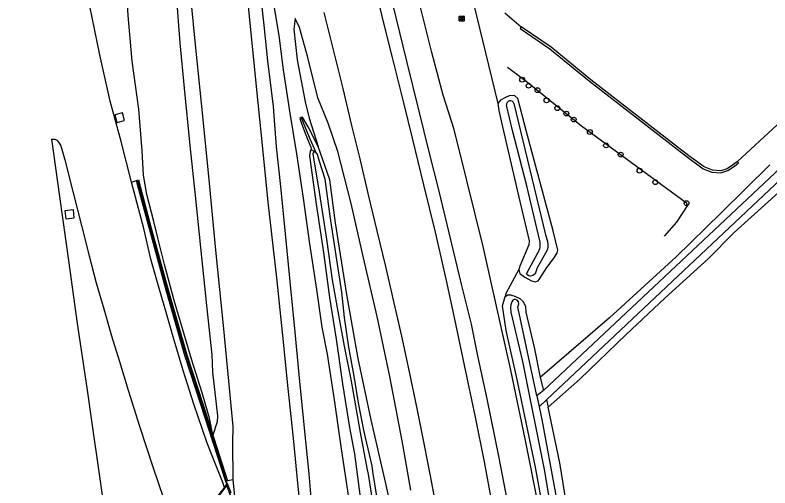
# Model space of a CAD drawing. Extents: x 156141 to 158132, y 385651 to 388399.
# Drawn here: x 156157.7 to 156310.4, y 387289.1 to 387384.8 of the extents above; entities that cross this region are included whole.
import ezdxf

# ---------------------------------------------------------------- set-up
doc = ezdxf.new("R2010")
doc.units = 0
for name, color, linetype in [('IMGEO_Berm_groen', 7, 'Continuous'), ('IMGEO_Boom', 7, 'Continuous'), ('IMGEO_Bouwland', 7, 'Continuous'), ('IMGEO_Grasland_overig', 7, 'Continuous'), ('IMGEO_Groenvoorziening', 7, 'Continuous'), ('IMGEO_Haag', 7, 'Continuous'), ('IMGEO_Muur', 7, 'Continuous'), ('IMGEO_Oever', 7, 'Continuous'), ('IMGEO_Rijbaan_autosnelweg', 7, 'Continuous'), ('IMGEO_Rioolput', 7, 'Continuous'), ('IMGEO_Tunneldeel', 7, 'Continuous'), ('IMGEO_Waterloop', 7, 'Continuous')]:
    doc.layers.add(name, color=color, linetype=linetype)

msp = doc.modelspace()

# ---------------------------------------------------------------- linework, layer by layer
at = {"layer": 'IMGEO_Berm_groen'}
for points in [[(156190.25, 387388.98), (156191.01, 387379.23), (156191.86, 387369.99), (156193.03, 387358.4), (156194.07, 387348.33), (156195.15, 387337.8), (156196.38, 387326.02), (156197.49, 387316.06), (156197.6, 387312.57), (156198.58, 387303.69), (156198.57, 387302.48), (156197.67, 387299.8), (156196.98, 387303.24), (156195.54, 387308.36), (156193.38, 387315.19), (156191.66, 387320.91), (156189.86, 387327.08), (156187.91, 387334.35), (156186.62, 387339.48), (156185.76, 387343.05), (156184.28, 387348.52), (156183.64, 387352.44), (156183.38, 387357.32), (156182.67, 387365.77), (156181.33, 387375.48), (156180.53, 387384.76), (156179.89, 387395.99)], [(156257.55, 387285.01), (156255.63, 387295.2), (156253.2, 387307.18), (156251.32, 387315.87), (156249.99, 387322.23), (156247.97, 387330.35), (156245.52, 387340.78), (156243.39, 387349.48), (156241.44, 387357.11), (156239.43, 387365.4), (156236.95, 387375.49), (156234.75, 387384.32), (156232.4, 387394.06)], [(156207.14, 387390.72), (156207.97, 387382.77), (156208.7, 387375.55), (156209.87, 387366.3), (156210.46, 387358.15), (156211.37, 387350.11), (156212.3, 387340.57), (156213.25, 387330.87), (156214.25, 387320.66), (156215.1, 387312.09), (156216.07, 387301.89), (156217.09, 387292), (156217.82, 387283.07)], [(156225.22, 387287.18), (156223.69, 387297.06), (156222.32, 387306.98), (156220.87, 387316.16), (156219.81, 387321.66), (156218.69, 387329.3), (156217.31, 387338.51), (156216.04, 387347.78), (156214.64, 387356.71), (156213.33, 387364.99), (156211.98, 387373.75), (156211.1, 387380.67), (156209.5, 387390.41)], [(156237.7, 387288.66), (156235.98, 387298.64), (156233.47, 387311.69), (156230.9, 387323.83), (156228.13, 387335.66), (156225.69, 387346.67), (156222.94, 387357.22), (156220.99, 387362.91), (156218.93, 387368.09), (156216.91, 387376.25), (156215.18, 387382.32), (156214.32, 387384.15), (156214.07, 387381.98), (156214.73, 387375.74), (156216.33, 387367.28), (156217.18, 387363.93), (156219, 387358.22)], [(156179.79, 387363.46), (156179.39, 387365.05), (156177.81, 387364.65), (156178.21, 387363.06), (156179.79, 387363.46)], [(156215.53, 387364.12), (156215.29, 387363.9), (156215.59, 387362.87), (156216.81, 387359.69), (156217.52, 387358.07), (156217.59, 387357.61)], [(156219, 387358.22), (156216.95, 387362.19), (156215.84, 387364.16), (156215.53, 387364.12)], [(156217.59, 387357.61), (156217.38, 387357.26), (156217.22, 387356.35), (156218.61, 387346.55), (156220.07, 387336.79), (156221.26, 387327.67), (156222.6, 387319.23), (156223.93, 387310.16), (156225.33, 387301.33), (156226.34, 387296.01), (156227.65, 387285.7)], [(156181.19, 387350.97), (156182.22, 387351.34)], [(156167.74, 387345.19), (156167.91, 387343.58), (156169.63, 387343.76), (156169.46, 387345.37), (156167.74, 387345.19)]]:
    msp.add_lwpolyline(points, dxfattribs=at)
at = {"layer": 'IMGEO_Boom'}
for centre in [(156260.26, 387371.74), (156261.57, 387370.51), (156263.36, 387369.61), (156265.18, 387367.56), (156267.38, 387365.98), (156269.2, 387364.88), (156270.69, 387363.67), (156273.95, 387361.16), (156277.24, 387358.44), (156280.19, 387356.58), (156284, 387353.32), (156287.2, 387350.99), (156293.53, 387346.74)]:
    msp.add_circle(centre, 0.489, dxfattribs=at)
at = {"layer": 'IMGEO_Bouwland'}
for points in [[(156265.52, 387305.48), (156271.96, 387311.16), (156281.29, 387320.18), (156289.11, 387327.51), (156297.87, 387335.47), (156303.17, 387340.79), (156312.8, 387349.49), (156314.77, 387351.15)], [(156286.71, 387057.93), (156287.29, 387061.02), (156287.1, 387081.16), (156286.74, 387093.34), (156285.68, 387120.79), (156284.22, 387142.35), (156283.05, 387159.61), (156280.87, 387187.34), (156278.3, 387213.58), (156277.04, 387228.59), (156274.9, 387248.17), (156273.62, 387258.67), (156267.91, 387294.21), (156265.52, 387305.48)]]:
    msp.add_lwpolyline(points, dxfattribs=at)
at = {"layer": 'IMGEO_Grasland_overig'}
for points in [[(156249.11, 387392.5), (156255.32, 387366.93)], [(156275.88, 387163.71), (156275.22, 387177.08), (156274.44, 387189.84), (156273.58, 387202.42), (156272.54, 387213.74), (156271.51, 387223.95), (156269.92, 387235.95), (156268.68, 387246.99), (156267.86, 387254.1), (156266.04, 387269.1), (156263.77, 387284.47), (156260.85, 387299.05), (156257.97, 387312.97), (156254.93, 387326.52), (156252.34, 387337.97), (156249.04, 387351.33), (156246.47, 387361.65), (156244.27, 387368.61), (156241.95, 387377.26), (156239.06, 387388.92)], [(156255.32, 387366.93), (156255.51, 387365.51), (156256.26, 387362.22), (156259.6, 387347.97), (156261.67, 387339.14), (156261.61, 387338.32), (156259.77, 387333.98), (156259.58, 387333.34)], [(156244.52, 387194.63), (156244.94, 387195.26), (156244.98, 387197.43), (156245.18, 387202.95), (156245.22, 387209.52), (156245.09, 387215.05), (156245.31, 387221.03), (156244.47, 387225.45), (156243.38, 387237.86), (156242.3, 387250.69), (156241.34, 387258.93), (156239.47, 387264.74), (156238.68, 387266.3), (156236.1, 387274.18), (156232.69, 387289.99), (156229.71, 387302.9), (156227.08, 387315.32), (156224.76, 387328.28), (156222.52, 387342.8), (156221.34, 387351.48), (156220.34, 387354.35), (156219, 387358.22)], [(156259.58, 387333.34), (156256.99, 387328.46), (156256.85, 387327.88)], [(156279.9, 387132.61), (156278.71, 387148.9), (156277.65, 387166.58), (156276.6, 387182.94), (156275.57, 387193.89), (156274.11, 387209.68), (156272.63, 387225.03), (156271.15, 387236.89), (156269.97, 387247.75), (156267.88, 387261.9), (156265.71, 387278.17), (156262.97, 387293.34), (156259.26, 387311.07), (156257.01, 387321), (156256.26, 387325.99), (156256.85, 387327.88)]]:
    msp.add_lwpolyline(points, dxfattribs=at)
at = {"layer": 'IMGEO_Groenvoorziening'}
for points in [[(156256.77, 387385.27), (156260.07, 387382.42)], [(156303.81, 387355.2), (156311.86, 387362.61), (156313.42, 387363.74), (156316.05, 387372.2), (156316.23, 387372.6)], [(156259.58, 387333.34), (156259.82, 387332.51), (156260.78, 387331.78), (156262.16, 387331.02), (156262.92, 387330.82), (156263.47, 387331.01), (156263.71, 387331.31), (156263.87, 387331.5), (156265.27, 387333.75), (156266.72, 387335.71), (156267.35, 387336.71), (156267.5, 387337.26), (156266.54, 387341.14), (156261.06, 387361.44), (156259.39, 387367.96), (156258.68, 387368.51), (156257.65, 387368.47), (156256.92, 387368.11), (156255.91, 387367.62), (156255.32, 387366.93)], [(156310.39, 387354.53), (156300.49, 387344.71), (156291.42, 387335.91), (156277.95, 387323.55), (156263.93, 387311.47)], [(156256.85, 387327.88), (156257.34, 387328.2), (156257.91, 387328.19), (156258.78, 387327.93), (156259.78, 387327.48), (156260.42, 387326.89), (156260.92, 387325.88), (156261, 387324.7), (156262.78, 387317.27), (156263.93, 387311.47)]]:
    msp.add_lwpolyline(points, dxfattribs=at)
at = {"layer": 'IMGEO_Haag'}
for points in [[(156260.07, 387382.42), (156259.84, 387382.09), (156265.88, 387377.96), (156273.92, 387371.43), (156293.74, 387356.04), (156296.92, 387353.71), (156298.66, 387353.05), (156300.48, 387352.87), (156301.91, 387353.36), (156303.25, 387354.24), (156304.06, 387354.89), (156303.81, 387355.2)], [(156303.81, 387355.2), (156303.01, 387354.57), (156301.73, 387353.73), (156300.43, 387353.28), (156298.75, 387353.45), (156297.11, 387354.07), (156293.98, 387356.36), (156274.17, 387371.74), (156266.12, 387378.29), (156260.07, 387382.42)]]:
    msp.add_lwpolyline(points, dxfattribs=at)
at = {"layer": 'IMGEO_Muur'}
for points in [[(156257.3, 387374.25), (156261.34, 387371.26), (156272.27, 387362.39), (156293.52, 387346.79), (156293.64, 387346.18), (156291.51, 387342.92), (156289.02, 387340.05)], [(156182.22, 387351.34), (156182.61, 387351.44), (156183.09, 387349.64), (156185.22, 387341.67), (156188.61, 387329.23), (156192.39, 387316.04), (156195.63, 387306.13), (156200.64, 387290.54)], [(156200.02, 387289.18), (156200.52, 387289.85), (156200.28, 387290.4), (156195.24, 387306.02), (156192.03, 387315.91), (156188.24, 387329.11), (156184.83, 387341.55), (156182.71, 387349.54), (156182.22, 387351.34)], [(156200.39, 387290.59), (156199.09, 387294.84), (156197.46, 387299.92), (156195.21, 387306.89), (156192.24, 387316.06), (156189.49, 387325.59), (156187.02, 387334.24), (156185.28, 387340.72), (156182.91, 387349.59), (156182.48, 387351.19)], [(156200.64, 387290.54), (156200.39, 387290.43), (156200.72, 387289.65), (156201.32, 387288.21), (156201.09, 387288.05), (156201.26, 387287.52), (156201.27, 387287.46), (156200.83, 387286.86), (156200.55, 387286.48), (156200.19, 387286), (156191.75, 387274.59), (156189.8, 387271.95), (156195.81, 387255.64), (156196.56, 387253.66), (156207.27, 387225.42), (156207.41, 387224.12), (156207.33, 387224.06)], [(156190.93, 387277.09), (156191.59, 387277.96), (156194.16, 387281.38), (156196.71, 387284.77), (156199.37, 387288.32), (156199.74, 387288.81), (156200.02, 387289.18)]]:
    msp.add_lwpolyline(points, dxfattribs=at)
at = {"layer": 'IMGEO_Oever'}
for points in [[(156218.5, 387357.07), (156218.3, 387357.59), (156217.35, 387359.71), (156215.86, 387363.32), (156215.53, 387364.12)], [(156217.59, 387357.61), (156218.5, 387357.07)], [(156263.93, 387311.47), (156264.61, 387308.87)], [(156265.16, 387306.98), (156265.52, 387305.48)]]:
    msp.add_lwpolyline(points, dxfattribs=at)
at = {"layer": 'IMGEO_Rijbaan_autosnelweg'}
for points in [[(156181.19, 387350.97), (156179.1, 387359.2), (156176.88, 387367.39), (156174.78, 387376.79), (156172.77, 387386.64), (156170.71, 387397.95), (156169.18, 387406.73), (156167.57, 387416.65), (156165.92, 387426.77), (156164.33, 387437.4), (156162.59, 387449.78), (156161.4, 387458.88), (156160.35, 387466.76), (156159.04, 387476.69), (156157.66, 387487.43)], [(156201.8, 387290.73), (156201.7, 387298.24), (156201.8, 387301.53), (156201.41, 387305.81), (156199.9, 387321.32), (156198.27, 387337.21), (156196.96, 387350.79), (156195.62, 387364.37), (156194.23, 387378.19), (156193.21, 387388.51), (156191.79, 387402.97), (156190.52, 387415.64), (156189.41, 387428.29), (156188.1, 387441.67), (156187.32, 387449.67), (156186.24, 387460.51), (156185.09, 387471.93), (156184.12, 387481.55)], [(156254.55, 387284.12), (156252.61, 387294.39), (156250.79, 387303.42), (156248.62, 387313.99), (156246.65, 387323.25), (156244.96, 387331.08), (156242.72, 387340.85), (156240.39, 387350.47), (156238.09, 387359.88), (156236.33, 387367.04), (156234.03, 387376.25), (156232.16, 387383.73), (156229.95, 387392.95)], [(156215.71, 387284.16), (156215.49, 387284.4), (156214.94, 387289.4), (156214.02, 387299.22), (156212.93, 387309.26), (156211.84, 387319.97), (156210.65, 387331.62), (156208.86, 387346.97), (156207.83, 387357.17), (156206.86, 387367.08), (156205.72, 387378.48), (156204.64, 387389.41)], [(156220.12, 387385.33), (156222.11, 387377.53), (156223.96, 387369.95), (156225.75, 387362.48), (156227.41, 387355.7), (156229.12, 387348.44), (156230.86, 387341.12), (156232.62, 387333.92), (156234.23, 387326.87), (156235.82, 387319.86), (156237.38, 387312.59), (156238.96, 387305.17), (156240.43, 387297.8), (156241.66, 387291.58), (156243.33, 387282.6)], [(156176.4, 387280.17), (156174.74, 387291.88), (156173.23, 387302.24), (156172.21, 387309.38), (156170.31, 387322.43), (156168.51, 387335.16), (156166.69, 387348.09), (156165.1, 387359.69), (156165.7, 387359.67), (156166.08, 387359.5), (156166.46, 387359.1), (156166.93, 387358.36), (156167.74, 387355.5), (156169.4, 387348.83), (156171.07, 387342.25), (156172.67, 387336.1), (156174.09, 387330.64), (156175.6, 387325.34), (156177.13, 387319.91), (156178.76, 387314.7), (156180.51, 387308.93), (156182.84, 387301.6), (156185.53, 387293.38), (156187.68, 387287.05)], [(156200.02, 387289.18), (156199.67, 387290.19), (156197.8, 387294.91), (156196.43, 387298.41), (156193.84, 387306.1), (156191.65, 387312.87), (156189.61, 387319.69), (156188.26, 387324.45), (156186.75, 387329.72), (156185.15, 387335.4), (156183.71, 387341.61), (156181.19, 387350.97)], [(156201.8, 387290.73), (156200.64, 387290.54)], [(156208.31, 387221.42), (156208.08, 387224.01), (156208.02, 387224.68), (156207.8, 387227.15), (156207.69, 387228.49), (156206.58, 387241.12), (156205.47, 387252.99), (156204.2, 387266.32), (156203.07, 387277.9), (156202.88, 387279.8), (156202.72, 387281.43), (156202.68, 387281.83), (156202.45, 387284.18), (156201.8, 387290.73)]]:
    msp.add_lwpolyline(points, dxfattribs=at)
at = {"layer": 'IMGEO_Rioolput'}
for p, q in [((156247.53, 387383.68), (156247.53, 387384.53)), ((156247.61, 387384.6), (156248.46, 387384.6)), ((156248.46, 387383.6), (156247.61, 387383.6)), ((156248.02, 387384.38), (156248.04, 387384.38)), ((156248.04, 387383.82), (156248.02, 387383.82)), ((156248.53, 387384.53), (156248.53, 387383.68))]:
    msp.add_line(p, q, dxfattribs=at)
for points in [[(156247.53, 387383.68), (156247.53, 387384.53)], [(156247.61, 387384.6), (156248.46, 387384.6)], [(156248.46, 387383.6), (156247.61, 387383.6)], [(156248.12, 387384.3), (156247.87, 387384.3), (156247.87, 387383.9)], [(156247.87, 387383.9), (156247.99, 387383.9), (156247.99, 387384.07), (156248, 387384.07)], [(156248.05, 387384.22), (156247.99, 387384.22), (156247.99, 387384.14)], [(156247.99, 387384.14), (156248.04, 387384.14)], [(156248.05, 387384.04), (156248.12, 387383.9), (156248.26, 387383.9), (156248.2, 387384.03)], [(156248.53, 387384.53), (156248.53, 387383.68)]]:
    msp.add_lwpolyline(points, dxfattribs=at)
for centre, radius, start, end in [((156247.61, 387384.53), 0.0765, 91.552, 178.448), ((156247.61, 387384.53), 0.0765, 91.552, 178.448), ((156247.61, 387383.68), 0.0765, 181.552, 268.448), ((156247.61, 387383.68), 0.0765, 181.552, 268.448), ((156248, 387384.01), 0.0533, 26.0293, 88.6989), ((156248.03, 387384.33), 0.19, 274.7715, 282.9687), ((156248.05, 387384.13), 0.0964, 77.0061, 93.1865), ((156248.07, 387384.18), 0.0378, 276.6634, 79.6772), ((156248.12, 387384.19), 0.109, 350.3612, 89.416), ((156248.12, 387384.19), 0.112, 277.5842, 350.9817), ((156248.1, 387383.98), 0.108, 29.5134, 73.7905), ((156248.46, 387384.53), 0.0765, 1.552, 88.448), ((156248.46, 387384.53), 0.0765, 1.552, 88.448), ((156248.46, 387383.68), 0.0765, 271.552, 358.448), ((156248.46, 387383.68), 0.0765, 271.552, 358.448)]:
    msp.add_arc(centre, radius, start, end, dxfattribs=at)
for centre, major_axis, ratio, start_param, end_param in [((156248.02, 387384.1), (-0.387, 0.002), 0.722429, 4.712389, 7.853982), ((156248.04, 387384.1), (-0.39, 0.002), 0.717154, 1.570796, 4.712389)]:
    msp.add_ellipse(centre, major_axis=major_axis, ratio=ratio, start_param=start_param, end_param=end_param, dxfattribs=at)
at = {"layer": 'IMGEO_Tunneldeel'}
msp.add_lwpolyline([(156237.17, 387191.65), (156236.43, 387193.85), (156234.79, 387198.67), (156230.77, 387208.91), (156224.49, 387225.2), (156220.2, 387236.34), (156217.44, 387243.52), (156211.35, 387259.73), (156208.66, 387266.88), (156205.62, 387275.32), (156202.45, 387284.18), (156201.26, 387287.52), (156200.48, 387289.71), (156188.67, 387273.98), (156196.56, 387253.66), (156208.08, 387224.01), (156224.76, 387181.06), (156225.8, 387178.39), (156226.59, 387176.36)], close=True, dxfattribs=at)
at = {"layer": 'IMGEO_Waterloop'}
for points in [[(156261.18, 387350.23), (156258.29, 387361.44), (156257.12, 387366.56)], [(156258.57, 387366.9), (156265.01, 387340.32), (156265.41, 387339.05), (156265.48, 387338.35), (156265.45, 387337.86), (156265.3, 387337.26), (156264.96, 387336.61), (156263.33, 387333.68), (156262.86, 387332.44), (156262.4, 387332.09), (156261.98, 387331.98), (156261.64, 387332.04), (156261.3, 387332.22), (156261.18, 387332.56), (156263.46, 387336.7)], [(156218.5, 387357.07), (156218.02, 387357.08), (156217.93, 387356.72), (156219.27, 387348.54), (156220.68, 387339.44), (156221.81, 387331.26), (156222.95, 387324.83), (156224.25, 387317.81), (156225.69, 387310.73), (156227.51, 387300.35), (156228.83, 387293.1), (156229.12, 387291.93), (156230.05, 387285.82), (156230.93, 387280.97), (156231.93, 387274.14), (156232.95, 387267.13), (156234.18, 387258.11)], [(156238.27, 387260.91), (156235.98, 387266.29), (156234.96, 387268.84), (156233.52, 387274.9), (156232.25, 387280.78), (156230.9, 387287.04), (156230.05, 387292.44), (156229.93, 387293.61), (156228.31, 387300.45), (156227.17, 387306.34), (156226.29, 387311.72), (156225.18, 387317.63), (156224.34, 387323.59), (156223.74, 387328.76), (156222.73, 387335.27), (156221.44, 387344.13), (156220.38, 387351.6), (156219.25, 387355.19), (156218.82, 387356.63), (156218.5, 387357.07)], [(156264.61, 387308.87), (156312.54, 387353.89), (156313.76, 387352.67), (156265.16, 387306.98)], [(156263.86, 387339.12), (156261.18, 387350.23)], [(156263.26, 387307.73), (156259.65, 387324.49), (156259.41, 387325.71), (156259.59, 387326.4), (156259.55, 387326.78), (156259.22, 387327.13), (156258.89, 387327.26), (156258.64, 387327.25), (156258.37, 387327.1), (156258.18, 387326.78), (156257.98, 387326.17), (156257.9, 387325.62), (156258, 387324.67), (156260.3, 387314.71), (156264.77, 387292.53), (156269.09, 387266.33), (156272.54, 387239.51), (156276.11, 387206.09), (156278.16, 387181.81), (156279.93, 387158.41)], [(156264.61, 387308.87), (156263.26, 387307.73)], [(156263.26, 387307.73), (156263.69, 387305.53)], [(156263.69, 387305.53), (156265.16, 387306.98)], [(156263.69, 387305.53), (156264.23, 387302.97), (156267.03, 387287.98), (156269.08, 387274.43), (156272.69, 387249.63), (156275.16, 387229.01), (156278.28, 387197.8), (156281.4, 387156.9), (156284.6, 387102.69), (156285.43, 387071.64), (156285.21, 387059.68), (156286.71, 387057.93)]]:
    msp.add_lwpolyline(points, dxfattribs=at)
for centre, radius, start, end in [((156257.84, 387366.73), 0.743, 13.0054, 192.9722), ((156260.35, 387338.45), 3.57, 330.6021, 10.8339)]:
    msp.add_arc(centre, radius, start, end, dxfattribs=at)

doc.saveas('drawing.dxf')
